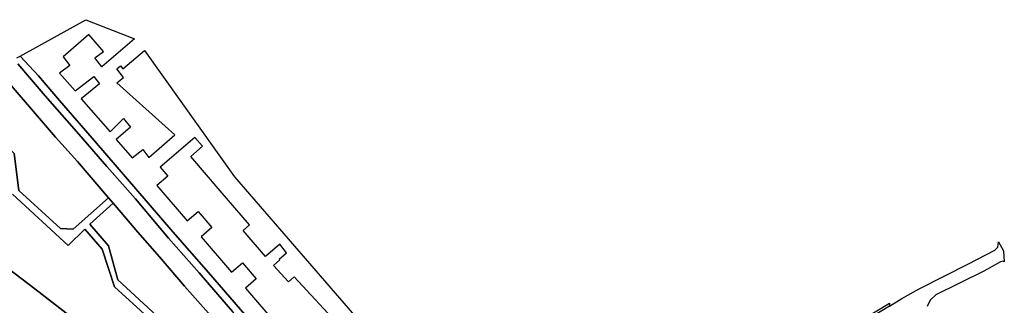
# Model space of a CAD drawing. Extents: x -26035517 to 31750492, y -9237385 to 8160032.
# Tile 288 of 298: x 23766947 to 24028842, y -18353 to 57535. Entities that reach past the tile are written whole.
import ezdxf

# ---------------------------------------------------------------- set-up
doc = ezdxf.new("R2010")
doc.units = 0
doc.layers.add('T-25', color=7, linetype='CONTINUOUS')

msp = doc.modelspace()

# ---------------------------------------------------------------- linework, layer by layer
at = {"layer": 'T-25', "color": 9}
for points in [[(23831357, -26022, 9633), (23817147, -9610, 9590), (23807693, 1192, 9600), (23797846, 12591, 9593), (23787333, 24720, 9543), (23777528, 36074, 9563), (23771914, 42665, 9550), (23767065, 47831, 9507), (23767065, 47831, 9507), (23784534, 57535, 9390), (23797473, 52447, 12460), (23788790, 44994, 12423), (23786974, 47371, 14663), (23789248, 49109, 12190), (23785323, 53579, 12190), (23778492, 47705, 12563), (23780261, 45390, 12563), (23777554, 43321, 12563), (23781702, 38605, 12563), (23786700, 42426, 12563), (23788155, 40524, 12563), (23783323, 36484, 12630), (23791035, 27733, 12540), (23794590, 31324, 12790), (23796411, 28941, 12790), (23792609, 25674, 12770), (23796843, 20868, 12790), (23799676, 23033, 12910), (23801274, 20943, 12337), (23808230, 26913, 12400), (23792804, 40781, 12480), (23794578, 42137, 12480), (23792758, 44518, 12480), (23793773, 45294, 12480), (23794378, 44502, 12480), (23800138, 49337, 12480), (23824106, 15800, 9390), (23863978, -30295, 9410)], [(23810459, -45259, 10230), (23810139, -45644, 10230), (23807082, -42892, 10013), (23800817, -37633, 10007), (23794151, -32110, 9947), (23787570, -26853, 9920), (23780370, -21200, 9877), (23770987, -13968, 9817), (23762034, -7134, 9813), (23752006, 501, 9790), (23743903, 6763, 9777), (23736795, 12493, 9800), (23730280, 17796, 9763), (23723548, 23277, 9753), (23716758, 28848, 9743), (23711340, 33303, 9743), (23702075, 41065, 9800), (23688303, 52668, 9763)], [(23755202, 51212, 9383), (23756925, 30730, 9523), (23765521, 21948, 9547), (23766709, 12193, 9573), (23777765, 2014, 9583), (23781199, 1895, 9583), (23790557, 10171, 9442)], [(23766225, 47364, 9330), (23767065, 47831, 9507), (23771914, 42665, 9550), (23777528, 36074, 9563), (23787333, 24720, 9543), (23797846, 12591, 9593), (23807693, 1192, 9600), (23817147, -9610, 9590), (23831357, -26022, 9633)], [(23863978, -30295, 9410), (23860693, -32741, 9410), (23853256, -39136, 9557), (23848322, -42824, 9667), (23847012, -42739, 9667), (23845269, -42040, 9670), (23843192, -39569, 9653), (23831357, -26022, 9633), (23817147, -9610, 9590), (23807693, 1192, 9600), (23797846, 12591, 9593), (23787333, 24720, 9543), (23777528, 36074, 9563), (23771914, 42665, 9550), (23767065, 47831, 9507)], [(23882127, -23282, 9247), (23872364, -27972, 9313), (23868917, -29658, 9330), (23866108, -31122, 9353), (23863990, -32467, 9363), (23858432, -37254, 9397), (23851216, -43679, 9417), (23849342, -44807, 9420), (23847610, -45013, 9420), (23845762, -44594, 9420), (23844081, -43368, 9420), (23835641, -33980, 9490), (23823570, -20023, 9493), (23814655, -9740, 9490), (23806567, -549, 9483), (23797713, 9935, 9470), (23790147, 18541, 9453), (23782701, 27122, 9457), (23773758, 37346, 9463), (23766410, 45853, 9467)], [(23766410, 45853, 9467), (23773758, 37346, 9463), (23782701, 27122, 9457), (23790147, 18541, 9453), (23797713, 9935, 9470), (23806567, -549, 9483), (23814655, -9740, 9490), (23823570, -20023, 9493)], [(23823570, -20023, 9493), (23814655, -9740, 9490), (23806567, -549, 9483), (23797713, 9935, 9470), (23790147, 18541, 9453), (23782701, 27122, 9457), (23773758, 37346, 9463), (23766410, 45853, 9467)], [(23763604, 41323, 9413), (23771698, 31892, 9420), (23776487, 26337, 9423), (23782287, 19857, 9433), (23790557, 10171, 9442), (23791776, 8743, 9443), (23798335, 1110, 9447), (23804147, -5497, 9457), (23810827, -13235, 9450), (23817198, -20439, 9387)], [(23817198, -20439, 9387), (23810827, -13235, 9450), (23804147, -5497, 9457), (23798335, 1110, 9447), (23791776, 8743, 9443), (23790557, 10171, 9442), (23782287, 19857, 9433), (23776487, 26337, 9423), (23771698, 31892, 9420), (23763604, 41323, 9413)], [(23852268, -24046, 12623), (23839985, -10758, 12363), (23838427, -12101, 12360), (23834430, -7777, 12207), (23836143, -6300, 12173), (23835954, -6081, 12173), (23837897, -4406, 11997), (23836171, -2074, 12000), (23832352, -5365, 12000), (23826383, 1562, 12147), (23828096, 3038, 12070), (23820301, 12085, 12330), (23812432, 21216, 12343), (23815535, 23890, 12200), (23813507, 26244, 12200), (23804302, 18312, 12200), (23804302, 18312, 12200), (23806330, 15958, 12267), (23803447, 13474, 12353), (23811534, 4090, 12343), (23814417, 6574, 12227), (23818093, 2308, 12227), (23815210, -177, 12263), (23823308, -9573, 12260), (23826190, -7089, 12253), (23829852, -11339, 12257), (23826969, -13823, 12317), (23835081, -23236, 12280)], [(23764996, 11198, 9547), (23779808, -2434, 9550), (23784291, 1861, 9547), (23788925, -3475, 9540), (23792138, -13471, 9557), (23813897, -33187, 9597)], [(23813897, -33187, 9597), (23792138, -13471, 9557), (23788925, -3475, 9540), (23784291, 1861, 9547), (23779808, -2434, 9550), (23764996, 11198, 9547)], [(23764996, 11198, 9547), (23779808, -2434, 9550), (23784291, 1861, 9547), (23788925, -3475, 9540), (23792138, -13471, 9557), (23813897, -33187, 9597)], [(23766709, 12193, 9573), (23777765, 2014, 9583), (23781199, 1895, 9583), (23790557, 10171, 9442), (23791776, 8743, 9443), (23785561, 3215, 9573), (23790590, -2549, 9567), (23793084, -11564, 9603), (23811384, -28527, 9613)], [(23839645, -46270, 9413), (23838058, -47974, 9417), (23831569, -45875, 9417), (23821435, -37412, 9550), (23811384, -28527, 9613), (23793084, -11564, 9603), (23790590, -2549, 9567), (23785561, 3215, 9573), (23791776, 8743, 9443)], [(23998279, -18573, 9100), (24001596, -16510, 9267), (24006211, -14016, 9203), (24019300, -7370, 9190), (24026352, -3701, 9200), (24027159, -2921, 9200), (24027320, -1518, 9217), (24028630, -3926, 9140), (24028842, -6835, 9307), (24028406, -6660, 9307), (24027858, -6775, 9307), (24023429, -9278, 9330), (24010600, -15546, 9343), (24009081, -16996, 9350), (24008357, -18709, 9350)], [(23780370, -21200, 9877), (23770987, -13968, 9817), (23762034, -7134, 9813)], [(23762034, -7134, 9813), (23770987, -13968, 9817), (23780370, -21200, 9877)]]:
    msp.add_polyline3d(points, dxfattribs=at)
for points in [[(23755202, 51212, 9383), (23755420, 50948, 9383), (23763604, 41323, 9413), (23771698, 31892, 9420), (23776487, 26337, 9423), (23782287, 19857, 9433), (23790557, 10171, 9442), (23781199, 1895, 9583), (23777765, 2014, 9583), (23766709, 12193, 9573), (23765521, 21948, 9547), (23756925, 30730, 9523), (23755202, 51212, 9383)], [(23791776, 8743, 9443), (23798335, 1110, 9447), (23804147, -5497, 9457), (23810827, -13235, 9450), (23817198, -20439, 9387), (23823645, -27933, 9373), (23833056, -38941, 9390), (23839645, -46270, 9413), (23838058, -47974, 9417), (23831569, -45875, 9417), (23821435, -37412, 9550), (23811384, -28527, 9613), (23793084, -11564, 9603), (23790590, -2549, 9567), (23785561, 3215, 9573), (23791776, 8743, 9443)], [(23950269, -42312, 9611), (23950069, -41815, 9653), (23958858, -38793, 9513), (23967097, -35851, 9430), (23971100, -34182, 9407), (23978391, -30124, 9347), (23991554, -21845, 9210), (23998281, -17825, 9140), (23998279, -18573, 9100), (23991734, -22542, 9100), (23979905, -29814, 9340), (23971123, -34740, 9497), (23960457, -38972, 9493), (23950269, -42312, 9611)]]:
    msp.add_polyline3d(points, close=True, dxfattribs=at)

doc.saveas('drawing.dxf')
